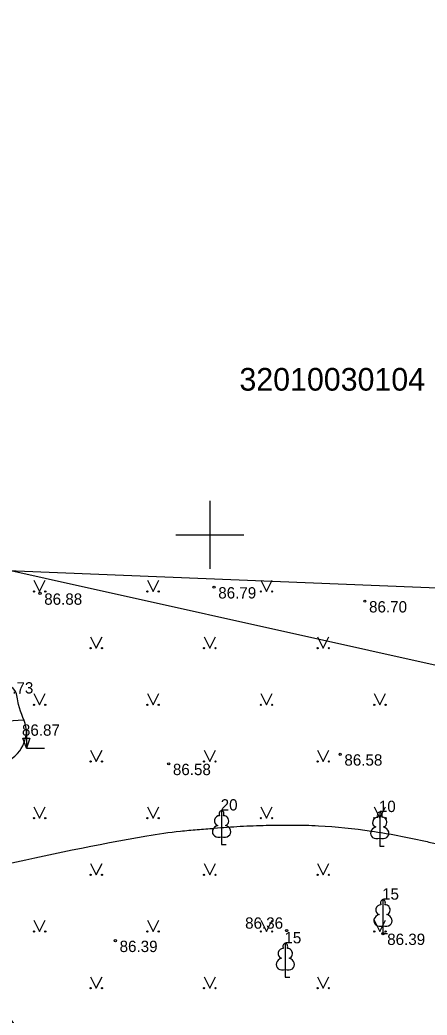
# Model space of a CAD drawing. Extents: x 576692 to 577659, y 273254 to 273799.
# Drawn here: x 577541.63 to 577559.58, y 273428.81 to 273472.72 of the extents above; entities that cross this region are included whole.
import ezdxf

# ---------------------------------------------------------------- set-up
doc = ezdxf.new("R2010")
doc.units = 0
for name, color, linetype in [('APGR_SARK_####_####_#', 7, 'Continuous'), ('BUVE_EKAS_BPAL_####_#', 7, 'Continuous'), ('CELI_TAKA_####_####_#', 7, 'Continuous'), ('CKOM_ELEM_####_####_#', 7, 'Continuous'), ('ELEK_VADP_VSPR_####_#', 7, 'Continuous'), ('GAZE_ELEM_####_####_#', 7, 'Continuous'), ('GEOD_SITP_####_TKST_#', 7, 'Continuous'), ('HIDT_REZV_####_TKST_#', 7, 'Continuous'), ('LKAN_ELEM_PAST_TKST_#', 7, 'Continuous'), ('RELJ_ELEM_####_####_#', 7, 'Continuous'), ('SAKK_IZVK_####_TKST_#', 7, 'Continuous'), ('SAKT_ELEM_####_####_#', 7, 'Continuous')]:
    doc.layers.add(name, color=color, linetype=linetype)

msp = doc.modelspace()

# ---------------------------------------------------------------- linework, layer by layer
at = {"layer": 'CELI_TAKA_####_####_#'}
msp.add_lwpolyline([(577405.2, 273487.348), (577452.189, 273444.346), (577456.559, 273431.587), (577478.341, 273425.873), (577486.021, 273451.871), (577490.672, 273451.531), (577489.422, 273447.212), (577534.643, 273445.737), (577535.261, 273448.657), (577565.483, 273447.437), (577587.681, 273513.681), (577602.056, 273510.387), (577616.261, 273508.586), (577600.316, 273457.536), (577582.857, 273411.886)], dxfattribs=at)
at = {"layer": 'CKOM_ELEM_####_####_#'}
for p, q in [((577550, 273451.5), (577550, 273450)), ((577548.5, 273450), (577550, 273450)), ((577550, 273450), (577550, 273448.5)), ((577550, 273450), (577551.5, 273450))]:
    msp.add_line(p, q, dxfattribs=at)
at = {"layer": 'ELEK_VADP_VSPR_####_#'}
for centre in [(577498.474, 273401.727), (577500.973, 273398.95)]:
    msp.add_circle(centre, 50, dxfattribs=at)
at = {"layer": 'GAZE_ELEM_####_####_#'}
msp.add_line((577540.364, 273441.742), (577541.785, 273441.841), dxfattribs=at)
at = {"layer": 'GEOD_SITP_####_TKST_#'}
msp.add_spline([(577540.657, 273435.399), (577547.232, 273436.717), (577548.707, 273436.929), (577549.451, 273436.997), (577550.195, 273437.058), (577551.342, 273437.14), (577552.492, 273437.187), (577553.642, 273437.197), (577554.79, 273437.166), (577557.121, 273436.928), (577559.435, 273436.499), (577560.014, 273436.356), (577560.584, 273436.19), (577561.154, 273436.02), (577561.73, 273435.867), (577562.569, 273435.68), (577562.99, 273435.632), (577563.407, 273435.65), (577564.402, 273435.876), (577565.387, 273436.195), (577566.074, 273436.438), (577566.754, 273436.694), (577567.435, 273436.941), (577568.128, 273437.155), (577570.358, 273437.659), (577571.591, 273437.897), (577572.828, 273438.112), (577574.066, 273438.324), (577575.303, 273438.553), (577576.303, 273438.929), (577577.235, 273439.944), (577579.212, 273442.116), (577579.654, 273442.441), (577579.714, 273442.479)], degree=3, dxfattribs=at)
at = {"layer": 'LKAN_ELEM_PAST_TKST_#'}
for p, q in [((577542.25, 273448), (577542.5, 273447.5)), ((577542.5, 273447.5), (577542.75, 273448)), ((577547.25, 273448), (577547.5, 273447.5)), ((577547.5, 273447.5), (577547.75, 273448)), ((577552.25, 273448), (577552.5, 273447.5)), ((577552.5, 273447.5), (577552.75, 273448)), ((577544.75, 273445.5), (577545, 273445)), ((577545, 273445), (577545.25, 273445.5)), ((577549.75, 273445.5), (577550, 273445)), ((577550, 273445), (577550.25, 273445.5)), ((577554.75, 273445.5), (577555, 273445)), ((577555, 273445), (577555.25, 273445.5)), ((577542.25, 273443), (577542.5, 273442.5)), ((577542.5, 273442.5), (577542.75, 273443)), ((577547.25, 273443), (577547.5, 273442.5)), ((577547.5, 273442.5), (577547.75, 273443)), ((577552.25, 273443), (577552.5, 273442.5)), ((577552.5, 273442.5), (577552.75, 273443)), ((577557.25, 273443), (577557.5, 273442.5)), ((577557.5, 273442.5), (577557.75, 273443)), ((577541.916, 273441.393), (577541.916, 273440.593)), ((577541.916, 273440.593), (577542.716, 273440.593)), ((577544.75, 273440.5), (577545, 273440)), ((577545, 273440), (577545.25, 273440.5)), ((577549.75, 273440.5), (577550, 273440)), ((577550, 273440), (577550.25, 273440.5)), ((577554.75, 273440.5), (577555, 273440)), ((577555, 273440), (577555.25, 273440.5)), ((577542.25, 273438), (577542.5, 273437.5)), ((577542.5, 273437.5), (577542.75, 273438)), ((577547.25, 273438), (577547.5, 273437.5)), ((577547.5, 273437.5), (577547.75, 273438)), ((577552.25, 273438), (577552.5, 273437.5)), ((577552.5, 273437.5), (577552.75, 273438)), ((577557.25, 273438), (577557.5, 273437.5)), ((577557.5, 273437.5), (577557.75, 273438)), ((577550.52, 273436.683), (577550.52, 273436.336)), ((577550.52, 273436.336), (577550.72, 273436.336)), ((577557.49, 273436.616), (577557.49, 273436.269)), ((577557.49, 273436.269), (577557.69, 273436.269)), ((577544.75, 273435.5), (577545, 273435)), ((577545, 273435), (577545.25, 273435.5)), ((577549.75, 273435.5), (577550, 273435)), ((577550, 273435), (577550.25, 273435.5)), ((577554.75, 273435.5), (577555, 273435)), ((577555, 273435), (577555.25, 273435.5)), ((577542.25, 273433), (577542.5, 273432.5)), ((577542.5, 273432.5), (577542.75, 273433)), ((577547.25, 273433), (577547.5, 273432.5)), ((577547.5, 273432.5), (577547.75, 273433)), ((577552.25, 273433), (577552.5, 273432.5)), ((577552.5, 273432.5), (577552.75, 273433)), ((577557.25, 273433), (577557.5, 273432.5)), ((577557.5, 273432.5), (577557.75, 273433)), ((577557.633, 273432.752), (577557.633, 273432.405)), ((577557.633, 273432.405), (577557.833, 273432.405)), ((577553.329, 273430.825), (577553.329, 273430.478)), ((577544.75, 273430.5), (577545, 273430)), ((577545, 273430), (577545.25, 273430.5)), ((577549.75, 273430.5), (577550, 273430)), ((577550, 273430), (577550.25, 273430.5)), ((577553.329, 273430.478), (577553.529, 273430.478)), ((577554.75, 273430.5), (577555, 273430)), ((577555, 273430), (577555.25, 273430.5))]:
    msp.add_line(p, q, dxfattribs=at)
for points in [[(577550.52, 273437.836), (577550.52, 273436.683)], [(577557.49, 273437.769), (577557.49, 273436.616)], [(577550.61, 273437.604), (577550.609, 273437.605)], [(577557.58, 273437.537), (577557.579, 273437.538)], [(577557.633, 273433.905), (577557.633, 273432.752)], [(577557.723, 273433.673), (577557.722, 273433.674)], [(577553.329, 273431.978), (577553.329, 273430.825)], [(577553.419, 273431.746), (577553.418, 273431.747)]]:
    msp.add_lwpolyline(points, dxfattribs=at)
for centre, radius in [((577542.25, 273447.5), 0.028), ((577542.75, 273447.5), 0.0263), ((577547.25, 273447.5), 0.028), ((577547.75, 273447.5), 0.0263), ((577552.25, 273447.5), 0.028), ((577552.75, 273447.5), 0.0263), ((577544.75, 273445), 0.028), ((577545.25, 273445), 0.0263), ((577549.75, 273445), 0.028), ((577550.25, 273445), 0.0263), ((577554.75, 273445), 0.028), ((577555.25, 273445), 0.0263), ((577542.25, 273442.5), 0.028), ((577542.75, 273442.5), 0.0263), ((577547.25, 273442.5), 0.028), ((577547.75, 273442.5), 0.0263), ((577552.25, 273442.5), 0.028), ((577552.75, 273442.5), 0.0263), ((577557.25, 273442.5), 0.028), ((577557.75, 273442.5), 0.0263), ((577544.75, 273440), 0.028), ((577545.25, 273440), 0.0263), ((577549.75, 273440), 0.028), ((577550.25, 273440), 0.0263), ((577554.75, 273440), 0.028), ((577555.25, 273440), 0.0263), ((577542.25, 273437.5), 0.028), ((577542.75, 273437.5), 0.0263), ((577547.25, 273437.5), 0.028), ((577547.75, 273437.5), 0.0263), ((577552.25, 273437.5), 0.028), ((577552.75, 273437.5), 0.0263), ((577557.25, 273437.5), 0.028), ((577557.75, 273437.5), 0.0263), ((577544.75, 273435), 0.028), ((577545.25, 273435), 0.0263), ((577549.75, 273435), 0.028), ((577550.25, 273435), 0.0263), ((577554.75, 273435), 0.028), ((577555.25, 273435), 0.0263), ((577542.25, 273432.5), 0.028), ((577542.75, 273432.5), 0.0263), ((577547.25, 273432.5), 0.028), ((577547.75, 273432.5), 0.0263), ((577552.25, 273432.5), 0.028), ((577552.75, 273432.5), 0.0263), ((577557.25, 273432.5), 0.028), ((577557.75, 273432.5), 0.0263), ((577544.75, 273430), 0.028), ((577545.25, 273430), 0.0263), ((577549.75, 273430), 0.028), ((577550.25, 273430), 0.0263), ((577554.75, 273430), 0.028), ((577555.25, 273430), 0.0263)]:
    msp.add_circle(centre, radius, dxfattribs=at)
for centre, major_axis, ratio, start_param, end_param in [((577550.52, 273437.686), (0, -0.15), 0.707107, 3.14537, 5.287485), ((577550.52, 273437.686), (0, -0.15), 0.707107, 0.995701, 3.137816), ((577557.49, 273437.619), (0, -0.15), 0.707107, 3.14537, 5.287485), ((577557.49, 273437.619), (0, -0.15), 0.707107, 0.995701, 3.137816), ((577550.392, 273437.391), (-0.039, -0.212), 0.861323, 3.141593, 6.283185), ((577550.648, 273437.391), (0.039, -0.212), 0.861323, 0, 3.141593), ((577557.362, 273437.324), (-0.039, -0.212), 0.861323, 3.141593, 6.283185), ((577557.618, 273437.324), (0.039, -0.212), 0.861323, 0, 3.141593), ((577550.43, 273436.929), (0.307, 0.095), 0.814445, 1.570796, 4.752015), ((577550.61, 273436.929), (-0.307, 0.095), 0.814445, 1.531171, 4.712389), ((577557.4, 273436.862), (0.307, 0.095), 0.814445, 1.570796, 4.752015), ((577557.58, 273436.862), (-0.307, 0.095), 0.814445, 1.531171, 4.712389), ((577557.633, 273433.755), (0, -0.15), 0.707107, 3.14537, 5.287485), ((577557.633, 273433.755), (0, -0.15), 0.707107, 0.995701, 3.137816), ((577557.505, 273433.46), (-0.039, -0.212), 0.861323, 3.141593, 6.283185), ((577557.761, 273433.46), (0.039, -0.212), 0.861323, 0, 3.141593), ((577557.543, 273432.998), (0.307, 0.095), 0.814445, 1.570796, 4.752015), ((577557.723, 273432.998), (-0.307, 0.095), 0.814445, 1.531171, 4.712389), ((577553.329, 273431.828), (0, -0.15), 0.707107, 3.14537, 5.287485), ((577553.329, 273431.828), (0, -0.15), 0.707107, 0.995701, 3.137816), ((577553.201, 273431.533), (-0.039, -0.212), 0.861323, 3.141593, 6.283185), ((577553.457, 273431.533), (0.039, -0.212), 0.861323, 0, 3.141593), ((577553.239, 273431.071), (0.307, 0.095), 0.814445, 1.570796, 4.752015), ((577553.419, 273431.071), (-0.307, 0.095), 0.814445, 1.531171, 4.712389)]:
    msp.add_ellipse(centre, major_axis=major_axis, ratio=ratio, start_param=start_param, end_param=end_param, dxfattribs=at)
at = {"layer": 'RELJ_ELEM_####_####_#'}
msp.add_lwpolyline([(577541.766, 273441.026), (577542.066, 273441.026), (577541.916, 273440.593)], close=True, dxfattribs=at)
for centre in [(577542.518, 273447.415), (577550.188, 273447.691), (577556.834, 273447.075), (577555.747, 273440.318), (577548.189, 273439.898), (577553.385, 273432.542), (577557.633, 273432.405), (577545.84, 273432.092)]:
    msp.add_circle(centre, 0.05, dxfattribs=at)
at = {"layer": 'SAKK_IZVK_####_TKST_#'}
msp.add_lwpolyline([(577535.669, 273449.659), (577592.47, 273437.02)], dxfattribs=at)
at = {"layer": 'SAKT_ELEM_####_####_#'}
msp.add_spline([(577537.885, 273440.357), (577538.701, 273439.828), (577539.645, 273439.763), (577540.594, 273439.815), (577541.624, 273440.477), (577541.916, 273441.393), (577541.573, 273442.511), (577541.42, 273443.121), (577540.364, 273443.499), (577538.982, 273443.874)], degree=3, dxfattribs=at)

# ---------------------------------------------------------------- texts
at = {"layer": 'APGR_SARK_####_####_#'}
for s, p in [(' 20', (577550.295, 273437.836)), (' 10', (577557.265, 273437.769)), (' 15', (577557.408, 273433.905)), (' 15', (577553.104, 273431.978))]:
    msp.add_text(s, height=0.5, dxfattribs=at).set_placement(p)
at = {"layer": 'BUVE_EKAS_BPAL_####_#'}
msp.add_text('32010030104', height=1, dxfattribs=at).set_placement((577551.307, 273456.363))
at = {"layer": 'HIDT_REZV_####_TKST_#'}
for s, p in [(' 86.88', (577542.518, 273446.915)), (' 86.79', (577550.188, 273447.191)), (' 86.70', (577556.834, 273446.575)), (' 86.73', (577540.364, 273442.999)), (' 86.87', (577541.536, 273441.136)), (' 86.58', (577555.747, 273439.818)), (' 86.58', (577548.189, 273439.398)), (' 86.36', (577551.372, 273432.623)), (' 86.39', (577557.633, 273431.905)), (' 86.39', (577545.84, 273431.592))]:
    msp.add_text(s, height=0.5, dxfattribs=at).set_placement(p)

doc.saveas('drawing.dxf')
